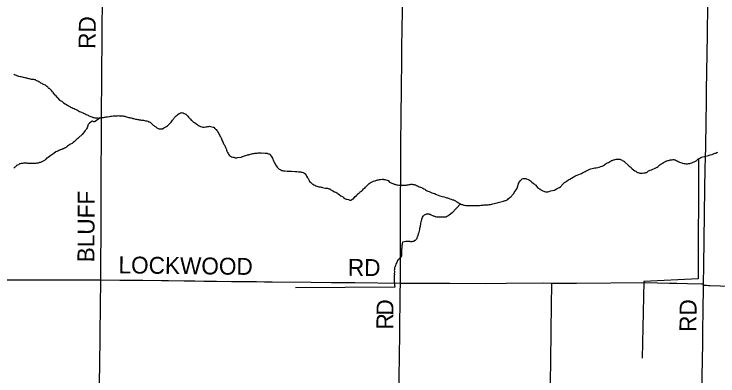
# Model space of a CAD drawing. Extents: x 2.1 to 73.9, y 4 to 26.
# Drawn here: x 45.494 to 46.678, y 23.685 to 24.293 of the extents above; entities that cross this region are included whole.
import ezdxf

# ---------------------------------------------------------------- set-up
doc = ezdxf.new("R2010")
doc.units = 0
for name, color, linetype in [('GM_X_Minor_River', 7, 'Continuous'), ('GM_X_Township_Road', 7, 'Continuous'), ('GM_X_Township_Road_Text', 7, 'Continuous')]:
    doc.layers.add(name, color=color, linetype=linetype)

msp = doc.modelspace()

# ---------------------------------------------------------------- linework, layer by layer
at = {"layer": 'GM_X_Minor_River'}
for points in [[(45.5634, 24.157), (45.5607, 24.1604), (45.5606, 24.1612), (45.5589, 24.1629), (45.5574, 24.1647), (45.5561, 24.166), (45.5549, 24.167), (45.5538, 24.168), (45.5529, 24.1685), (45.5518, 24.1693), (45.5508, 24.1703), (45.5495, 24.1716), (45.5482, 24.1728), (45.5469, 24.1736), (45.5452, 24.1746), (45.5439, 24.1751), (45.5425, 24.1757), (45.5414, 24.1765), (45.5393, 24.1775), (45.5373, 24.1787), (45.5356, 24.1796), (45.5339, 24.1806), (45.5325, 24.1814), (45.5314, 24.182), (45.5301, 24.1826), (45.529, 24.183), (45.5274, 24.1834), (45.5265, 24.1834), (45.525, 24.1834), (45.5235, 24.1836), (45.5219, 24.184), (45.5202, 24.1845), (45.5189, 24.1847), (45.5176, 24.1851), (45.5159, 24.1855), (45.5144, 24.1859), (45.5127, 24.1863), (45.5102, 24.1869), (45.5083, 24.1873), (45.5064, 24.1877), (45.5043, 24.1879), (45.5024, 24.1883), (45.5007, 24.1889), (45.4994, 24.1893), (45.4981, 24.1899), (45.4967, 24.1905), (45.4958, 24.1909), (45.4949, 24.1915), (45.4939, 24.1921)], [(45.5634, 24.157), (45.5706, 24.1487), (45.5718, 24.1483), (45.5729, 24.1477), (45.5744, 24.1467), (45.5757, 24.1458), (45.5775, 24.1442), (45.5841, 24.1404), (45.5858, 24.1392), (45.5877, 24.1381), (45.5893, 24.1371), (45.5912, 24.1363), (45.5933, 24.1353), (45.595, 24.1346), (45.5967, 24.1338), (45.5985, 24.133), (45.6008, 24.1318), (45.6028, 24.1306), (45.6045, 24.1297), (45.606, 24.129), (45.6074, 24.1284), (45.6083, 24.128), (45.6102, 24.1272), (45.6111, 24.1266), (45.6124, 24.1262), (45.6137, 24.1256), (45.6152, 24.1248), (45.6171, 24.124), (45.6186, 24.1232), (45.6201, 24.1226), (45.6216, 24.1218), (45.6233, 24.1212), (45.6248, 24.1208), (45.6261, 24.1202), (45.6273, 24.1198), (45.6284, 24.1196), (45.6301, 24.1191), (45.6314, 24.1189), (45.6326, 24.1189), (45.6337, 24.1189), (45.6348, 24.1186), (45.636, 24.1186), (45.6371, 24.1188), (45.6385, 24.1191), (45.6402, 24.1191), (45.6413, 24.1192), (45.6424, 24.1194), (45.6444, 24.1197), (45.6461, 24.1201), (45.6476, 24.1202), (45.6489, 24.1206), (45.6503, 24.1207), (45.6514, 24.1209), (45.6554, 24.1213), (45.6568, 24.1217), (45.6583, 24.122), (45.6606, 24.1223), (45.6623, 24.1225), (45.6638, 24.1226), (45.6653, 24.1226), (45.6668, 24.1226), (45.6682, 24.1225), (45.6697, 24.1227), (45.6714, 24.1226), (45.6731, 24.1226), (45.675, 24.1224), (45.6769, 24.1223), (45.6788, 24.1219), (45.6807, 24.1216), (45.6818, 24.1212), (45.6831, 24.1208), (45.685, 24.1202), (45.6867, 24.1196), (45.6884, 24.1194), (45.6899, 24.1189), (45.6912, 24.1187), (45.6928, 24.1183), (45.6941, 24.1179), (45.6958, 24.1177), (45.6984, 24.117), (45.7003, 24.1166), (45.702, 24.1162), (45.7037, 24.1159), (45.7048, 24.1157), (45.7062, 24.1155), (45.7071, 24.1155), (45.7084, 24.1153), (45.71, 24.115), (45.7118, 24.1148), (45.7134, 24.1146), (45.7153, 24.1141), (45.7164, 24.1139), (45.7173, 24.1137), (45.719, 24.1131), (45.7205, 24.1125), (45.7218, 24.1121), (45.723, 24.1117), (45.7239, 24.1113), (45.7271, 24.1078), (45.7284, 24.1068), (45.7295, 24.1058)], [(45.7295, 24.1058), (45.7306, 24.105), (45.7317, 24.1042), (45.7326, 24.1036), (45.7343, 24.1023), (45.7354, 24.1015), (45.7368, 24.1011), (45.7379, 24.1005), (45.739, 24.1002), (45.7404, 24.1002), (45.7415, 24.1004), (45.7424, 24.1003), (45.7438, 24.1007), (45.7461, 24.1021), (45.7482, 24.1034), (45.7503, 24.1045), (45.7521, 24.1054), (45.7534, 24.1065), (45.755, 24.1082), (45.7566, 24.11), (45.7583, 24.1117), (45.7597, 24.1134), (45.7607, 24.1151), (45.7616, 24.1162), (45.7624, 24.1175), (45.7632, 24.1184), (45.764, 24.1194), (45.765, 24.1205), (45.7658, 24.1214), (45.7667, 24.1221), (45.7685, 24.1236), (45.7695, 24.1245), (45.7704, 24.1253), (45.7716, 24.126), (45.7725, 24.1265), (45.7739, 24.1271), (45.7754, 24.1274), (45.7771, 24.1278), (45.7786, 24.1273), (45.7801, 24.1262), (45.782, 24.1255), (45.783, 24.1251), (45.7843, 24.1242), (45.785, 24.1232), (45.7863, 24.1218), (45.7876, 24.1203), (45.7889, 24.1189), (45.79, 24.1177), (45.7909, 24.1168), (45.7922, 24.1152), (45.7931, 24.1142), (45.7944, 24.1131), (45.7961, 24.1119), (45.7976, 24.1109), (45.7991, 24.1099), (45.8, 24.1093), (45.8015, 24.1082), (45.8026, 24.1074), (45.8038, 24.1066), (45.8053, 24.1056), (45.8077, 24.1046), (45.8098, 24.1038), (45.8115, 24.1035), (45.813, 24.1033), (45.8141, 24.1033), (45.8162, 24.1036), (45.8176, 24.1038), (45.8197, 24.1043), (45.8216, 24.1046), (45.8229, 24.1048), (45.8246, 24.1043), (45.8267, 24.1039), (45.8288, 24.1035), (45.8301, 24.1031), (45.8317, 24.1009), (45.8332, 24.0999), (45.8342, 24.0992), (45.8354, 24.0976), (45.8362, 24.0965), (45.8371, 24.0947), (45.8385, 24.0924), (45.8394, 24.0909), (45.8402, 24.0895), (45.8411, 24.0878), (45.842, 24.0864), (45.8425, 24.0853), (45.8429, 24.0839), (45.8436, 24.0822), (45.8443, 24.0803), (45.8452, 24.0788), (45.8461, 24.077), (45.8467, 24.0753), (45.8474, 24.0743), (45.8479, 24.073), (45.8485, 24.0718), (45.849, 24.0705), (45.8497, 24.0692), (45.8505, 24.068), (45.851, 24.0668), (45.8513, 24.0655), (45.8517, 24.0645)], [(45.639, 24.1191), (45.6307, 24.1129), (45.6292, 24.1123), (45.6282, 24.1122), (45.6271, 24.1128), (45.626, 24.1132), (45.6248, 24.1134), (45.6231, 24.1117), (45.6213, 24.1102), (45.62, 24.1089), (45.619, 24.1078), (45.6184, 24.1069), (45.6182, 24.1054), (45.6175, 24.1037), (45.6169, 24.102), (45.6161, 24.1005), (45.6154, 24.0996), (45.614, 24.0979), (45.6124, 24.0959), (45.6108, 24.0936), (45.6089, 24.0912), (45.603, 24.086), (45.6015, 24.0845), (45.5997, 24.0829), (45.5978, 24.0812), (45.5957, 24.0794), (45.5937, 24.0777), (45.5918, 24.0759), (45.5893, 24.0746), (45.5873, 24.0735), (45.5858, 24.0726), (45.5841, 24.0713), (45.5823, 24.0698), (45.5806, 24.0688), (45.579, 24.0678), (45.5775, 24.0669), (45.5762, 24.0666), (45.5746, 24.0659), (45.5731, 24.0653), (45.5717, 24.065), (45.5708, 24.0644), (45.5696, 24.0639), (45.5679, 24.063), (45.5662, 24.0621), (45.5646, 24.0618), (45.5644, 24.0618), (45.5613, 24.0589)], [(45.5613, 24.0589), (45.5562, 24.0559), (45.5514, 24.0525), (45.5499, 24.0514), (45.5489, 24.0509), (45.5475, 24.0492), (45.5452, 24.0473), (45.5429, 24.046), (45.5418, 24.0455), (45.5408, 24.0451), (45.5385, 24.044), (45.5372, 24.0436), (45.5362, 24.0433), (45.5345, 24.0429), (45.5326, 24.0428), (45.5307, 24.0424), (45.528, 24.0423), (45.5257, 24.0421), (45.524, 24.0421), (45.5227, 24.0422), (45.5217, 24.042), (45.5208, 24.042), (45.5199, 24.0422), (45.5187, 24.0424), (45.5174, 24.0424), (45.5161, 24.0426), (45.5151, 24.0427), (45.513, 24.0429), (45.5119, 24.0429), (45.5103, 24.0425), (45.5082, 24.0422), (45.5062, 24.042), (45.5046, 24.0419), (45.5035, 24.0419), (45.5017, 24.0402), (45.4985, 24.0387), (45.4975, 24.0376), (45.4964, 24.0367), (45.4954, 24.0359), (45.4937, 24.0345)], [(45.8517, 24.0645), (45.8522, 24.0632), (45.8526, 24.0619), (45.8531, 24.0607), (45.8542, 24.0588), (45.8548, 24.0578), (45.856, 24.0563), (45.8573, 24.0551), (45.8583, 24.0543), (45.86, 24.0535), (45.8622, 24.0531), (45.8636, 24.0527), (45.8651, 24.0523), (45.8662, 24.052), (45.8673, 24.052), (45.8687, 24.052), (45.8702, 24.0523), (45.8761, 24.0531), (45.8771, 24.0535), (45.878, 24.0538), (45.879, 24.0542), (45.8801, 24.0547), (45.8819, 24.0552), (45.8838, 24.0558), (45.8855, 24.0563), (45.8868, 24.0566), (45.8884, 24.057), (45.8893, 24.0571), (45.8903, 24.0573), (45.892, 24.0578), (45.8939, 24.0585), (45.8958, 24.0589), (45.8977, 24.0592), (45.899, 24.0594), (45.9006, 24.0595), (45.9019, 24.0597), (45.9031, 24.0598), (45.9046, 24.06), (45.9063, 24.0601), (45.9078, 24.0599), (45.9093, 24.0599), (45.9108, 24.0598), (45.9137, 24.0599), (45.9165, 24.0597), (45.9182, 24.0596), (45.9196, 24.0594), (45.9205, 24.0592), (45.922, 24.0586), (45.9231, 24.0582), (45.9241, 24.0578), (45.925, 24.057), (45.9267, 24.0545), (45.9276, 24.0526), (45.9287, 24.051), (45.9294, 24.0497), (45.9299, 24.0485), (45.9304, 24.0464), (45.9312, 24.0455), (45.9332, 24.0416), (45.9341, 24.0397), (45.9355, 24.0379), (45.9368, 24.036), (45.9385, 24.0341), (45.9402, 24.0329), (45.9417, 24.0319), (45.9426, 24.0313), (45.9445, 24.0307), (45.9458, 24.0305), (45.9473, 24.03), (45.9496, 24.0298), (45.9534, 24.0295), (45.9549, 24.0295), (45.9579, 24.0294), (45.9608, 24.0291), (45.9668, 24.0286), (45.9695, 24.0285), (45.9723, 24.0283), (45.9744, 24.028), (45.9759, 24.028), (45.9771, 24.0278), (45.9786, 24.0275), (45.9803, 24.0271), (45.9814, 24.0267), (45.9833, 24.0253), (45.9844, 24.0246), (45.9862, 24.0207), (45.9877, 24.018), (45.989, 24.017), (45.9893, 24.0161), (45.99, 24.0149), (45.9906, 24.0136), (45.9913, 24.012), (45.9926, 24.0107), (45.9937, 24.0095), (45.9946, 24.0089), (45.9957, 24.0078), (45.9967, 24.0072), (45.9982, 24.0062), (46.0001, 24.0056), (46.0019, 24.0047), (46.0034, 24.0043)], [(46.5289, 24.0379), (46.5304, 24.0367), (46.5313, 24.0359), (46.5322, 24.035), (46.5339, 24.0334), (46.5358, 24.0315), (46.538, 24.0301), (46.5397, 24.0291), (46.5406, 24.0285), (46.5416, 24.0279), (46.5425, 24.0273), (46.5438, 24.0269), (46.5455, 24.0263), (46.5468, 24.0261), (46.548, 24.026), (46.5493, 24.0262), (46.5512, 24.0261), (46.5535, 24.0263), (46.5554, 24.0266), (46.5569, 24.0269), (46.5582, 24.0271), (46.5596, 24.028), (46.5614, 24.0297), (46.5629, 24.0306), (46.5642, 24.0309), (46.5663, 24.0314), (46.5738, 24.0347), (46.5759, 24.0361), (46.5775, 24.0372), (46.5787, 24.0383), (46.5802, 24.0398), (46.582, 24.0409), (46.5833, 24.0416), (46.5843, 24.0424), (46.5852, 24.0431), (46.5862, 24.0435), (46.5877, 24.0444), (46.5889, 24.0451), (46.5906, 24.046), (46.5922, 24.0467), (46.5935, 24.0471), (46.5947, 24.0474), (46.5966, 24.048), (46.5975, 24.0481), (46.5989, 24.0485), (46.601, 24.0486), (46.6027, 24.0487), (46.604, 24.0487), (46.6051, 24.0485), (46.6063, 24.0481), (46.6078, 24.0475), (46.6095, 24.0467), (46.6113, 24.0457), (46.6134, 24.0447), (46.6153, 24.0437), (46.6171, 24.0431), (46.6187, 24.0425), (46.6204, 24.0422), (46.6215, 24.042), (46.6224, 24.042), (46.6238, 24.0419), (46.6253, 24.0419), (46.6268, 24.0419), (46.6285, 24.042), (46.6299, 24.0422), (46.6308, 24.0423), (46.6318, 24.0427), (46.6343, 24.0434), (46.6352, 24.0437), (46.6366, 24.0445), (46.6381, 24.045), (46.6392, 24.0454), (46.6423, 24.0474), (46.6431, 24.0483), (46.6443, 24.0492), (46.6452, 24.0499), (46.6462, 24.0507), (46.6476, 24.0512), (46.6493, 24.0521), (46.6506, 24.0527), (46.6529, 24.0532), (46.6554, 24.0539), (46.6575, 24.0544), (46.6598, 24.0551), (46.6619, 24.0558), (46.6634, 24.0563), (46.6652, 24.0568), (46.6682, 24.0575), (46.6703, 24.0582), (46.6719, 24.0588), (46.6734, 24.0593), (46.6745, 24.0596), (46.6763, 24.0606), (46.678, 24.0615)], [(46.3452, 24.0129), (46.3463, 24.0142), (46.3477, 24.0155), (46.3489, 24.0163), (46.3502, 24.0168), (46.3512, 24.0168), (46.3523, 24.0168), (46.3534, 24.0169), (46.3548, 24.0169), (46.3598, 24.0147), (46.3613, 24.0139), (46.3626, 24.0133), (46.3641, 24.0121), (46.3652, 24.0107), (46.3671, 24.0092), (46.369, 24.0078), (46.3708, 24.0066), (46.3721, 24.0056), (46.3725, 24.0045), (46.3747, 24.0019), (46.3779, 23.9996), (46.3798, 23.9992), (46.3799, 23.9982), (46.3837, 23.9962), (46.3878, 23.9948), (46.3907, 23.9943), (46.392, 23.9947), (46.3943, 23.9952), (46.3972, 23.9961), (46.3998, 23.9968), (46.4019, 23.9973), (46.4031, 23.9976), (46.4046, 23.9983), (46.4058, 23.9993), (46.4079, 24.0002), (46.4098, 24.0012), (46.4117, 24.0021), (46.4131, 24.0029), (46.4147, 24.0044), (46.4154, 24.0055), (46.4166, 24.007), (46.4182, 24.0084), (46.4199, 24.0101), (46.4222, 24.0116), (46.4236, 24.0125), (46.4249, 24.0134), (46.4267, 24.0147), (46.429, 24.0161), (46.4315, 24.0178), (46.4344, 24.0194), (46.4373, 24.0209), (46.4396, 24.0219), (46.4415, 24.0227), (46.4469, 24.0248), (46.4486, 24.0255), (46.4505, 24.0266), (46.4527, 24.0277), (46.4546, 24.0288), (46.4563, 24.0297), (46.4581, 24.0306), (46.4602, 24.0317), (46.4623, 24.0326), (46.4644, 24.0333), (46.4663, 24.0338), (46.4686, 24.0343), (46.4709, 24.0348), (46.4734, 24.0351), (46.476, 24.0356), (46.4785, 24.0363), (46.481, 24.0372), (46.4831, 24.0379), (46.4845, 24.0385), (46.4854, 24.0388), (46.487, 24.0399), (46.4881, 24.041), (46.4901, 24.0421), (46.492, 24.0434), (46.4939, 24.0441), (46.4956, 24.0448), (46.4966, 24.0454), (46.4978, 24.0463), (46.4991, 24.047), (46.5003, 24.0474), (46.5014, 24.0479), (46.5024, 24.0483), (46.5037, 24.0486), (46.505, 24.0489), (46.5066, 24.0493), (46.5085, 24.0494), (46.5102, 24.0494), (46.5117, 24.0494), (46.5128, 24.0493), (46.5142, 24.0491), (46.5159, 24.0483), (46.517, 24.0475), (46.5185, 24.0469), (46.5198, 24.0461), (46.5207, 24.0455), (46.5217, 24.0447), (46.5267, 24.0397), (46.5289, 24.0379)], [(46.6452, 24.0499), (46.6447, 23.8484), (46.5534, 23.8437), (46.5507, 23.7152)], [(46.0034, 24.0043), (46.005, 24.0037), (46.0065, 24.0031), (46.0078, 24.0029), (46.0091, 24.0027), (46.0106, 24.0024), (46.0116, 24.0022), (46.0127, 24.002), (46.0174, 24.0009), (46.0189, 24.0009), (46.0214, 24.0005), (46.0237, 23.9998), (46.025, 23.9994), (46.0272, 23.9977), (46.0304, 23.9962), (46.0332, 23.9948), (46.0353, 23.994), (46.0368, 23.993), (46.0379, 23.9924), (46.039, 23.9915), (46.0409, 23.9901), (46.0435, 23.9879), (46.0463, 23.9867), (46.0478, 23.9857), (46.0483, 23.9848), (46.0504, 23.9836), (46.0527, 23.9824), (46.0545, 23.982), (46.0564, 23.9814), (46.0591, 23.9805), (46.0608, 23.9805), (46.0625, 23.9818), (46.0642, 23.9827), (46.0652, 23.983), (46.068, 23.9869), (46.0699, 23.9884), (46.0709, 23.9893), (46.0722, 23.9908), (46.0732, 23.9917), (46.0744, 23.9925), (46.0753, 23.9934), (46.0765, 23.9945), (46.0779, 23.9956), (46.0794, 23.9967), (46.0806, 23.9978), (46.0818, 23.9995), (46.0839, 24.001), (46.0851, 24.0023), (46.0864, 24.0036), (46.0876, 24.0045), (46.0886, 24.0056), (46.0899, 24.0071), (46.0915, 24.0086), (46.0932, 24.0098), (46.0946, 24.0106), (46.0955, 24.0109), (46.0967, 24.0116), (46.0988, 24.0125), (46.1013, 24.0132), (46.1036, 24.0139), (46.1051, 24.0143), (46.1061, 24.0146), (46.1072, 24.015), (46.1088, 24.0151), (46.1105, 24.0155), (46.1131, 24.0156), (46.1147, 24.0158), (46.1158, 24.0155), (46.1177, 24.0151), (46.1194, 24.0145), (46.1216, 24.0141), (46.1232, 24.0136), (46.1254, 24.0109), (46.1323, 24.0079), (46.1334, 24.0077), (46.1344, 24.0073), (46.1357, 24.0069), (46.1372, 24.0066), (46.1393, 24.0062), (46.1412, 24.006), (46.1431, 24.0059), (46.144, 24.0057), (46.1454, 24.0059), (46.1467, 24.0058), (46.1484, 24.0056), (46.1503, 24.0057), (46.152, 24.0059), (46.1532, 24.0059), (46.1543, 24.006), (46.1556, 24.0062), (46.157, 24.0063), (46.1589, 24.0067), (46.1602, 24.007), (46.1614, 24.0072), (46.1629, 24.0073), (46.1638, 24.0073), (46.165, 24.0071), (46.1659, 24.0071), (46.1669, 24.0068), (46.168, 24.0064), (46.1691, 24.0062)], [(46.1691, 24.0062), (46.1712, 24.0054), (46.1725, 24.0048), (46.1738, 24.0042), (46.1757, 24.0032), (46.1778, 24.0024), (46.1796, 24.0016), (46.1815, 24.0006), (46.1832, 23.9996), (46.1849, 23.9988), (46.1864, 23.998), (46.1881, 23.997), (46.1903, 23.9958), (46.1924, 23.995), (46.1946, 23.994), (46.1971, 23.993), (46.1992, 23.9924), (46.2005, 23.9919), (46.2018, 23.9915), (46.2031, 23.9909), (46.2046, 23.9903), (46.2102, 23.9879), (46.2142, 23.9868), (46.2176, 23.986), (46.2201, 23.9852), (46.2219, 23.9847), (46.2231, 23.9845), (46.2248, 23.9837), (46.227, 23.9829), (46.2293, 23.9821), (46.2315, 23.9813), (46.2331, 23.9809), (46.2344, 23.9803), (46.2357, 23.9798), (46.2368, 23.9792), (46.2379, 23.9783), (46.2398, 23.9773), (46.2417, 23.9761), (46.2437, 23.9749), (46.2454, 23.9741), (46.2469, 23.9735), (46.2482, 23.9731), (46.2494, 23.9729), (46.2505, 23.9724), (46.2516, 23.9722), (46.2541, 23.9718), (46.2566, 23.9717), (46.2598, 23.9716), (46.263, 23.9717), (46.2653, 23.9717), (46.2674, 23.9716), (46.2697, 23.9716), (46.2719, 23.9717), (46.2744, 23.9717), (46.2769, 23.9718), (46.279, 23.9719), (46.2811, 23.9721), (46.283, 23.9724), (46.2849, 23.9725), (46.2868, 23.9727), (46.2891, 23.9726), (46.2914, 23.9729), (46.2934, 23.9731), (46.2954, 23.9734), (46.2975, 23.9739), (46.2997, 23.9742), (46.3018, 23.9748), (46.3039, 23.9755), (46.3068, 23.976), (46.3085, 23.9765), (46.3104, 23.977), (46.3154, 23.9784), (46.3171, 23.9789), (46.3187, 23.9795), (46.32, 23.9798), (46.3214, 23.9801), (46.3225, 23.9807), (46.3238, 23.9812), (46.3248, 23.9818), (46.326, 23.9831), (46.3272, 23.9842), (46.3285, 23.9857), (46.3301, 23.9868), (46.3312, 23.9879), (46.3322, 23.9892), (46.3336, 23.9905), (46.3346, 23.9916), (46.3354, 23.9935), (46.3369, 23.9959), (46.3385, 23.9979), (46.3397, 23.9996), (46.3403, 24.0009), (46.3409, 24.0024), (46.3413, 24.0039), (46.3417, 24.0054), (46.3422, 24.0066), (46.3426, 24.0077), (46.3428, 24.0086), (46.3438, 24.0105), (46.3442, 24.0115), (46.3452, 24.0129)], [(46.2452, 23.9742), (46.231, 23.9593), (46.229, 23.9578), (46.2281, 23.9573), (46.2261, 23.9556), (46.2252, 23.9551), (46.2242, 23.9543), (46.2229, 23.9536), (46.2215, 23.9527), (46.2202, 23.9521), (46.2188, 23.952), (46.2175, 23.9518), (46.2162, 23.9519), (46.2145, 23.9517), (46.2122, 23.9518), (46.2105, 23.9518), (46.2088, 23.9517), (46.2072, 23.9517), (46.2059, 23.9519), (46.205, 23.9522), (46.2038, 23.9524), (46.2029, 23.9526), (46.2018, 23.953), (46.2006, 23.9534), (46.1997, 23.9538), (46.1986, 23.9544), (46.1958, 23.9556), (46.1941, 23.9562), (46.1931, 23.9566), (46.1922, 23.9568), (46.191, 23.9571), (46.1899, 23.9571), (46.1886, 23.9571), (46.1874, 23.957), (46.1865, 23.9566), (46.1853, 23.9561), (46.184, 23.9552), (46.1828, 23.9542), (46.1818, 23.9535), (46.1808, 23.952), (46.1804, 23.9511), (46.18, 23.9496), (46.1796, 23.9479), (46.1788, 23.9454), (46.1784, 23.9439), (46.1779, 23.942), (46.1777, 23.9405), (46.1775, 23.9392), (46.1773, 23.938), (46.177, 23.9365), (46.1766, 23.9348), (46.1762, 23.9329), (46.1759, 23.9311), (46.1755, 23.929), (46.1749, 23.9263), (46.1741, 23.9239), (46.1738, 23.9229), (46.1734, 23.922), (46.1732, 23.9209), (46.1728, 23.9197), (46.1724, 23.9188), (46.172, 23.9177), (46.1716, 23.9167), (46.171, 23.9152), (46.17, 23.9141), (46.1686, 23.9128), (46.1658, 23.9112), (46.1644, 23.9108), (46.1633, 23.9107), (46.1616, 23.9107), (46.1604, 23.9109), (46.1595, 23.911), (46.1583, 23.911), (46.157, 23.9112), (46.1555, 23.9113), (46.1544, 23.9113), (46.153, 23.9108), (46.1507, 23.9104), (46.1484, 23.9099), (46.1475, 23.9099), (46.1472, 23.9077), (46.1468, 23.9058), (46.1466, 23.9043), (46.1462, 23.9022), (46.1461, 23.8999), (46.1459, 23.8982), (46.1458, 23.8965), (46.1458, 23.895), (46.1457, 23.8933), (46.1457, 23.892), (46.1457, 23.8904), (46.1458, 23.8887), (46.1458, 23.887), (46.1455, 23.8853), (46.1449, 23.8842), (46.144, 23.8835), (46.1424, 23.8824), (46.1416, 23.8814)], [(46.1416, 23.8814), (46.1405, 23.8805), (46.1393, 23.8794), (46.1385, 23.8777), (46.1377, 23.8758), (46.1369, 23.8742), (46.1361, 23.8727), (46.1355, 23.8708), (46.1349, 23.8693), (46.1345, 23.868), (46.1342, 23.867), (46.134, 23.8655), (46.134, 23.8638), (46.1337, 23.8623), (46.1339, 23.8613), (46.1339, 23.8594), (46.1336, 23.8575), (46.1338, 23.8558), (46.1337, 23.8537), (46.1335, 23.8518), (46.1334, 23.8492), (46.1334, 23.8471), (46.1333, 23.846), (46.1335, 23.8446), (46.1335, 23.8435), (46.1336, 23.8425), (46.1338, 23.8412), (46.1338, 23.8399), (46.1339, 23.8384), (46.134, 23.8366), (46.1344, 23.8357), (46.1344, 23.8342)], [(46.1344, 23.8342), (45.9674, 23.8333)]]:
    msp.add_lwpolyline(points, dxfattribs=at)
at = {"layer": 'GM_X_Township_Road'}
msp.add_line((46.6538, 23.8379), (46.6538, 23.8397), dxfattribs=at)
for points in [[(45.6399, 23.8466), (45.64, 23.8538), (45.6402, 23.8908), (45.6404, 23.9095), (45.6404, 23.9381), (45.6406, 23.981), (45.6408, 24.0117), (45.6409, 24.0459), (45.641, 24.0649), (45.6413, 24.0941), (45.6413, 24.1059), (45.6412, 24.1187), (45.6414, 24.1295), (45.6415, 24.1417), (45.6416, 24.1678), (45.6417, 24.1783), (45.6418, 24.1914), (45.6419, 24.2094), (45.6422, 24.2374), (45.6425, 24.2794), (45.6429, 24.3052), (45.6432, 24.3294), (45.6435, 24.349)], [(46.1439, 23.8409), (46.1439, 23.8583), (46.1441, 23.8848), (46.1442, 23.9022), (46.1442, 23.9212), (46.144, 23.9419), (46.1443, 23.9703), (46.1444, 23.9849), (46.1446, 24.0209), (46.1448, 24.0483), (46.1449, 24.0747), (46.1449, 24.0902), (46.145, 24.1058), (46.1454, 24.1359), (46.1456, 24.153), (46.1459, 24.1744), (46.1463, 24.2105), (46.1466, 24.2326), (46.1471, 24.2742), (46.1473, 24.2922), (46.1475, 24.3115), (46.148, 24.3446)], [(46.6571, 24.0549), (46.6574, 24.0669), (46.6583, 24.1163), (46.6587, 24.1421), (46.6588, 24.1654), (46.6598, 24.2267), (46.6605, 24.2596), (46.661, 24.3087), (46.6615, 24.3421)], [(46.6538, 23.8397), (46.6539, 23.8424), (46.6541, 23.868), (46.6549, 23.9165), (46.6554, 23.9544), (46.6561, 24.0029), (46.6566, 24.0305), (46.6571, 24.0549)], [(45.3908, 23.8468), (45.4494, 23.8467), (45.4616, 23.8467), (45.479, 23.8467), (45.524, 23.8469), (45.5386, 23.8469), (45.5582, 23.8469), (45.5791, 23.8469), (45.5977, 23.8467), (45.6167, 23.8468), (45.6313, 23.8467), (45.6399, 23.8466)], [(45.6283, 23.3446), (45.6283, 23.3489), (45.6284, 23.3561), (45.6291, 23.3778), (45.6296, 23.3955), (45.6305, 23.4229), (45.6309, 23.4375), (45.6321, 23.4729), (45.633, 23.5055), (45.6337, 23.5266), (45.6343, 23.5434), (45.6349, 23.5627), (45.6359, 23.5943), (45.6362, 23.608), (45.6368, 23.6291), (45.6371, 23.6444), (45.6376, 23.6571), (45.6381, 23.6813), (45.6382, 23.6975), (45.6389, 23.7569), (45.6399, 23.8466)], [(45.6399, 23.8466), (45.6721, 23.8463), (45.6939, 23.8459), (45.7107, 23.8458), (45.7424, 23.8455), (45.7539, 23.8454), (45.7803, 23.845), (45.798, 23.8448), (45.8132, 23.8446), (45.8347, 23.8444), (45.8599, 23.8441), (45.885, 23.8439), (45.9018, 23.8437), (45.9152, 23.8435), (45.9282, 23.8435), (45.9941, 23.8428), (46.0283, 23.8424), (46.0675, 23.8419), (46.1439, 23.8409)], [(46.3986, 23.8412), (46.4177, 23.8412), (46.4268, 23.8412), (46.4401, 23.8412), (46.5561, 23.8419), (46.5965, 23.8413), (46.6089, 23.8412), (46.627, 23.8407), (46.6506, 23.8398), (46.6538, 23.8397)], [(46.1367, 23.3377), (46.1367, 23.3412), (46.1371, 23.3674), (46.1373, 23.3869), (46.1378, 23.4037), (46.1383, 23.4367), (46.1387, 23.4622), (46.1392, 23.4926), (46.1396, 23.5262), (46.1399, 23.5448), (46.1401, 23.5548), (46.1404, 23.5719), (46.1406, 23.5893), (46.1412, 23.6341), (46.1418, 23.6819), (46.1422, 23.7189), (46.1428, 23.7556), (46.1432, 23.7805), (46.1435, 23.8007), (46.1436, 23.8246), (46.1439, 23.8409)], [(46.1439, 23.8409), (46.1852, 23.8409), (46.2263, 23.8408), (46.2878, 23.8407), (46.322, 23.8408), (46.3842, 23.8414), (46.3986, 23.8412)], [(46.3917, 23.3376), (46.3918, 23.3398), (46.3924, 23.3802), (46.3933, 23.4412), (46.3942, 23.512), (46.395, 23.5614), (46.3958, 23.6221), (46.3964, 23.6774), (46.3968, 23.7075), (46.3975, 23.7626), (46.3986, 23.8412)], [(46.6503, 23.5854), (46.6507, 23.6051), (46.6513, 23.6579), (46.6516, 23.6837), (46.6524, 23.74), (46.6528, 23.7645), (46.6532, 23.7922), (46.6534, 23.8077), (46.6536, 23.822), (46.6538, 23.834), (46.6538, 23.8379)], [(46.6538, 23.8379), (46.6587, 23.8375), (46.6619, 23.8372), (46.6644, 23.8371), (46.6824, 23.8364), (46.7166, 23.8355), (46.7424, 23.8348), (46.789, 23.8337), (46.817, 23.8329), (46.8279, 23.8327), (46.8546, 23.8319), (46.8941, 23.831), (46.9404, 23.8299), (46.9864, 23.8289), (47.0463, 23.8273), (47.0715, 23.8268), (47.1004, 23.826), (47.1231, 23.8255), (47.1551, 23.825), (47.1714, 23.8246)]]:
    msp.add_lwpolyline(points, dxfattribs=at)

# ---------------------------------------------------------------- texts
at = {"layer": 'GM_X_Township_Road_Text'}
for s, height, rotation, p in [('RD', 0.02841, 89.015, (45.6309, 24.2346)), ('BLUFF', 0.02841, 89.7805, (45.6292, 23.876)), ('LOCKWOOD', 0.02841, 359.2955, (45.6697, 23.8576)), ('RD', 0.02841, 359.5156, (46.0555, 23.8534)), ('D', 0.0284, 89.1403, (46.1321, 23.7863)), ('RD', 0.02841, 89.5063, (46.6417, 23.759)), ('R', 0.0284, 89.9668, (46.1321, 23.7631))]:
    msp.add_text(s, height=height, rotation=rotation, dxfattribs=at).set_placement(p)

doc.saveas('drawing.dxf')
